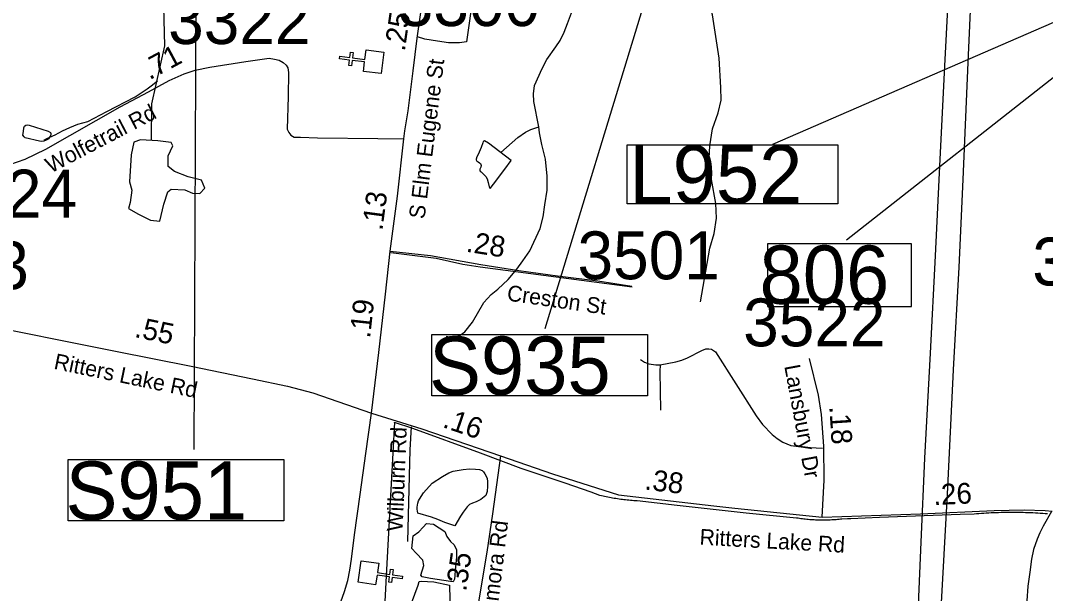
# Model space of a CAD drawing. Extents: x 1662474 to 1856135, y 779280 to 917889.
# Drawn here: x 1763200 to 1769369, y 815992 to 819440 of the extents above; entities that cross this region are included whole.
import ezdxf

# ---------------------------------------------------------------- set-up
doc = ezdxf.new("R2010")
doc.units = 0
for name, color, linetype in [('Cogo Default Point CELL', 7, 'Continuous'), ('Exist Boundary Political City Limit New', 7, 'Continuous'), ('Exist Cultural Church CELL', 7, 'Continuous'), ('Exist Hydrographic Misc Water Feature', 7, 'Continuous'), ('Exist Hydrographic Pond Under 1500 Sq Ft', 7, 'Continuous'), ('Exist Railroad Mainline', 7, 'Continuous'), ('Exist Road Non-System Type 51', 7, 'Continuous'), ('Exist Road Non-System Type 51 Label', 7, 'Continuous'), ('Exist Road Primary Interstate Structure Cantilever Sign Number Label', 7, 'Continuous'), ('Exist Road Primary Interstate Structure Ovrhead Sign CELL', 7, 'Continuous'), ('Exist Road Primary Interstate Structure Standard Bridge Number Label', 7, 'Continuous'), ('Exist Road Secondary Mileage Tenths English Label', 7, 'Continuous'), ('Exist Road Secondary Type 41 Attributed', 7, 'Continuous'), ('Exist Road Secondary Type 51 Attributed', 7, 'Continuous'), ('Exist Road Secondary Type 51 Label', 7, 'Continuous'), ('Exist Utilities Electrical Transmission Line', 7, 'Continuous'), ('Map Preparation Boundary City Limit Buffer Line', 7, 'Continuous'), ('Prop DGN Element Guardrail', 7, 'Continuous')]:
    doc.layers.add(name, color=color, linetype=linetype)

msp = doc.modelspace()

# ---------------------------------------------------------------- linework, layer by layer
at = {"layer": 'Exist Boundary Political City Limit New'}
for points in [[(1769190, 816479.5), (1769175.2, 816479.6), (1769160.5, 816479.6), (1769145.8, 816479.5), (1769131, 816479.4), (1769116.1, 816479.2), (1769101.4, 816478.9), (1769086.6, 816478.4), (1769071.9, 816477.9), (1769057.1, 816477.4), (1769042.4, 816476.8), (1769027.6, 816476), (1769012.9, 816475.2), (1768998.1, 816474.4), (1768983.5, 816473.4), (1768968.8, 816472.4), (1768954, 816471.2), (1768939.4, 816470.1), (1768855.1, 816468.5), (1768369.5, 816449.4), (1768197, 816442.1), (1768177, 816441.2), (1768144.1, 816439.9), (1768135.4, 816438.9), (1768126.5, 816437.9), (1768117.8, 816437.1), (1768108.9, 816436.4), (1768100.1, 816435.6), (1768091.2, 816435), (1768082.5, 816434.5), (1768073.6, 816434), (1768064.9, 816433.7), (1768056, 816433.4), (1768047.1, 816433.2), (1768038.4, 816433.1), (1768029.4, 816433), (1768020.6, 816433.1), (1768011.8, 816433.2), (1768002.9, 816433.4), (1767994.1, 816433.7), (1767985.2, 816434), (1767976.4, 816434.5), (1767967.6, 816435), (1767958.9, 816435.7), (1767950, 816436.4), (1767941.1, 816437.1), (1767932.4, 816438), (1767923.6, 816438.9), (1767914.9, 816439.9), (1767906.1, 816441), (1767897.4, 816442.2), (1767888.6, 816443.5), (1767879.9, 816444.9), (1767877.6, 816445.2), (1767871.1, 816446.2), (1767567.9, 816476.4), (1767152.1, 816520.9), (1766910.9, 816549.4), (1766900.9, 816550), (1766891.1, 816550.6), (1766881.4, 816551.4), (1766871.5, 816552.1), (1766861.6, 816553), (1766851.9, 816553.9), (1766842.1, 816555), (1766832.2, 816556.1), (1766822.5, 816557.4), (1766812.8, 816558.6), (1766803, 816560), (1766793.2, 816561.4), (1766783.5, 816563), (1766773.8, 816564.6), (1766764.1, 816566.2), (1766754.4, 816568.1), (1766744.6, 816569.9), (1766735, 816571.9), (1766725.4, 816573.9), (1766715.8, 816576), (1766706.1, 816578.2), (1766696.6, 816580.4), (1766687, 816582.8), (1766634.6, 816600.9), (1766582.1, 816619.1), (1766529.9, 816637.4), (1766477.5, 816655.9), (1766351.9, 816698.2), (1766214, 816744.8), (1765969.6, 816836.9), (1765560.4, 816985.5), (1765452, 817022), (1765450.2, 817022.6), (1765440.6, 816837.6), (1765401.6, 816098.2), (1765379.1, 815671.4)], [(1769381.8, 816471.2), (1769367, 816472.4), (1769352.2, 816473.4), (1769337.5, 816474.4), (1769322.9, 816475.2), (1769308.1, 816476), (1769293.4, 816476.8), (1769278.6, 816477.4), (1769263.9, 816477.9), (1769249.1, 816478.4), (1769234.4, 816478.9), (1769219.5, 816479.2), (1769204.8, 816479.4), (1769190, 816479.5)]]:
    msp.add_lwpolyline(points, dxfattribs=at)
at = {"layer": 'Exist Cultural Church CELL'}
for points in [[(1765264.3, 819133.5), (1765271.3, 819190), (1765195.7, 819199.5), (1765191.7, 819167.7), (1765175.9, 819169.7), (1765179.9, 819201.5), (1765120.2, 819209), (1765122.2, 819224.9), (1765181.9, 819217.4), (1765185.9, 819249.1), (1765201.7, 819247.1), (1765197.7, 819215.4), (1765273.3, 819205.9), (1765280.6, 819263.1), (1765386.2, 819249.8), (1765369.9, 819120.2)], [(1765355.9, 816174.5), (1765348.1, 816118.1), (1765423.5, 816107.4), (1765427.9, 816139.1), (1765443.8, 816136.9), (1765439.3, 816105.2), (1765498.8, 816096.8), (1765496.6, 816080.9), (1765437, 816089.3), (1765432.6, 816057.6), (1765416.7, 816059.9), (1765421.2, 816091.6), (1765345.8, 816102.2), (1765337.6, 816045.1), (1765232.2, 816060), (1765250.5, 816189.4)]]:
    msp.add_lwpolyline(points, close=True, dxfattribs=at)
at = {"layer": 'Exist Hydrographic Misc Water Feature'}
for points in [[(1763988.8, 818717.3), (1763991.1, 818938.2), (1764069.2, 819287.9), (1764062.3, 819521), (1764013.2, 819640.2), (1764036, 819896.2)], [(1767292.6, 817747.5), (1767348, 818069.8), (1767374.3, 818157.8), (1767388.6, 818249.9), (1767384.9, 818338.1), (1767359.3, 818482.4), (1767345.8, 818610.6), (1767348, 818684.7), (1767364.4, 818788.8), (1767398.9, 818884.8), (1767417.1, 818960.9), (1767415.3, 819037), (1767405, 819213.9), (1767364.2, 819473.2), (1767295.9, 819725.7), (1767248.1, 819869.6)], [(1766319.9, 818800.5), (1766289.1, 818952.7), (1766287.7, 818998.8), (1766294, 819048.8), (1766340.8, 819150.4), (1766367.2, 819204.2), (1766422, 819281.8), (1766448.2, 819319.6), (1766472.6, 819369.4), (1766493.1, 819421.2), (1766515.5, 819485.1), (1766536, 819532.9)], [(1763340.5, 818721), (1763343.7, 818722.4), (1763358.5, 818728.8), (1763408.8, 818752.4), (1763453, 818776.1), (1763497.1, 818795.7), (1763545.3, 818815.4), (1763605.6, 818832.8), (1763720, 818891.9), (1763890.8, 818980.5), (1763963.2, 819028), (1763987.2, 819045.7), (1764023.7, 819077.5)], [(1765761.5, 817540.8), (1765781.4, 817536.6), (1765815.4, 817536.3), (1765845.4, 817546), (1765873.7, 817565.9), (1765920.2, 817625.4), (1765989.1, 817742.9), (1766033.6, 817790.6), (1766073.8, 817822.2), (1766134.3, 817881.8), (1766186.8, 817943.4), (1766223.3, 817993.1), (1766265.7, 818054.8), (1766327.1, 818188.3), (1766345.5, 818258.1), (1766356.2, 818330.1), (1766368.9, 818417.9), (1766369.5, 818504), (1766360.3, 818606.1), (1766337.1, 818694.3), (1766323.6, 818764.5), (1766319.9, 818800.5)], [(1766090.8, 818644.7), (1766193.4, 818735.5), (1766239.7, 818767.1), (1766271.9, 818782.9), (1766319.9, 818800.5)]]:
    msp.add_lwpolyline(points, dxfattribs=at)
at = {"layer": 'Exist Hydrographic Pond Under 1500 Sq Ft'}
for points in [[(1763377.1, 818741), (1763371, 818727), (1763355, 818719.1), (1763341, 818713.2), (1763328.9, 818711.3), (1763315, 818713.5), (1763229.1, 818734.2), (1763221.3, 818740.3), (1763215.1, 818750.3), (1763217.4, 818772.2), (1763219.7, 818794.3), (1763223.8, 818804.3), (1763231.8, 818810.2), (1763241.6, 818812.1), (1763251.6, 818810), (1763367.5, 818773.1), (1763381.4, 818765), (1763383.3, 818758.9), (1763380.3, 818742.4), (1763377.1, 818741)], [(1764026.2, 818714.9), (1763922.8, 818721.5), (1763882.8, 818708.2), (1763866.2, 818631.6), (1763856.2, 818468.3), (1763869.5, 818418.4), (1763859.5, 818345.1), (1763849.5, 818308.4), (1763909.5, 818275.1), (1763982.8, 818238.4), (1764039.5, 818231.8), (1764062.8, 818335.1), (1764086.2, 818408.4), (1764106.2, 818425), (1764189.5, 818421.7), (1764236.2, 818401.7), (1764279.5, 818398.4), (1764309.5, 818431.7), (1764289.5, 818478.3), (1764209.5, 818498.3), (1764126.2, 818531.6), (1764089.5, 818561.6), (1764089.5, 818624.9), (1764116.2, 818684.9), (1764106.2, 818704.9), (1764026.2, 818714.9)], [(1766085.8, 818648.5), (1766016.3, 818701), (1765992.3, 818715.2), (1765984.3, 818711.3), (1765982.3, 818703.4), (1765972.2, 818675.4), (1765953.8, 818633.6), (1765945.6, 818619.6), (1765943.5, 818605.7), (1765943.5, 818601.7), (1765947.4, 818593.6), (1765955.4, 818589.5), (1765963.2, 818583.5), (1765969.1, 818579.4), (1765971.2, 818573.5), (1765973.2, 818567.5), (1765971.2, 818557.5), (1765965, 818545.4), (1765965, 818539.4), (1765966.9, 818533.4), (1765972.8, 818529.4), (1765990.7, 818511.3), (1766000.7, 818501.1), (1766008.5, 818487.1), (1766014.5, 818465), (1766020.2, 818439), (1766022, 818434.9), (1766026.1, 818428.9), (1766046.2, 818454.8), (1766114.9, 818544.2), (1766153.5, 818598), (1766085.8, 818648.5)], [(1765712.3, 816436.9), (1765674.4, 816451.2), (1765590.7, 816475.8), (1765586.8, 816499.9), (1765587, 816511.9), (1765591.1, 816535.9), (1765595.2, 816549.8), (1765601.4, 816559.8), (1765625.8, 816597.6), (1765678.3, 816655.1), (1765740.4, 816696.7), (1765778.7, 816718.4), (1765804.8, 816728.1), (1765864.9, 816737.7), (1765903, 816741.4), (1765938.9, 816741.1), (1765962.9, 816738.9), (1765978.9, 816732.8), (1765986.9, 816724.7), (1765994.7, 816712.6), (1766002.7, 816698.6), (1766008.4, 816684.5), (1766010.2, 816666.5), (1766010, 816638.5), (1766007.8, 816606.5), (1765999.8, 816582.6), (1765971.5, 816556.8), (1765943.4, 816543), (1765921.3, 816535.1), (1765903.2, 816527.3), (1765889.1, 816513.4), (1765864.9, 816481.7), (1765848.7, 816457.7), (1765814, 816400.1), (1765754.1, 816418.5), (1765712.3, 816436.9)], [(1765787.7, 816064), (1765668.3, 816083.4), (1765617.1, 816093.2), (1765609.8, 816102.9), (1765626.8, 816161.4), (1765622, 816193.1), (1765580.5, 816234.5), (1765556.2, 816263.7), (1765558.6, 816300.3), (1765563.5, 816339.3), (1765597.6, 816363.6), (1765624.4, 816390.4), (1765643.9, 816412.4), (1765685.3, 816409.9), (1765753.6, 816366.1), (1765765.8, 816334.4), (1765787.7, 816305.2), (1765809.7, 816285.7), (1765824.3, 816254), (1765824.3, 816210.1), (1765817, 816132.2), (1765814.5, 816100.5), (1765812.1, 816078.6), (1765804.8, 816061.5), (1765787.7, 816064)], [(1765782.9, 816042), (1765785.3, 815871.5), (1765773.1, 815817.9), (1765734.1, 815791.1), (1765622, 815788.6), (1765539.1, 815788.6), (1765526.9, 815805.7), (1765553.7, 815934.8), (1765592.7, 816042), (1765600, 816064), (1765612.2, 816066.4), (1765687.8, 816061.5), (1765782.9, 816042)]]:
    msp.add_lwpolyline(points, dxfattribs=at)
at = {"layer": 'Exist Railroad Mainline'}
msp.add_lwpolyline([(1769406, 816485.6), (1769355, 816397.1), (1769334.8, 816357.1), (1769318.3, 816319.4), (1769296.7, 816257.1), (1769285.2, 816198.9), (1769274, 816120.7), (1769262, 816036.9), (1769255.9, 815947.8), (1769241.5, 815756.7), (1769223.7, 815452.1)], dxfattribs=at)
at = {"layer": 'Exist Road Non-System Type 51'}
for points in [[(1765626.2, 819631.6), (1765924.4, 819595.2), (1765885.1, 819311.1), (1765842.9, 819305.1), (1765813.4, 819305.4), (1765775.4, 819305.6), (1765710, 819315.4), (1765634.4, 819326.6), (1765589.8, 819342.1)], [(1765429.1, 818044.2), (1765701.1, 818010.6), (1765862.8, 817974.4), (1765965.9, 817956.9), (1766882.1, 817836.9)], [(1767050.6, 817368.7), (1767144.9, 817386), (1767180.6, 817396.2), (1767213.6, 817409.6), (1767300.2, 817455), (1767325.8, 817463.7), (1767343.9, 817465), (1767358, 817462.4), (1767382.6, 817446.9), (1767627, 817061), (1767665.4, 817009.6), (1767723.6, 816949.5), (1767754.9, 816924), (1767787.6, 816902.5), (1767836.8, 816883.4), (1767913.9, 816872.6), (1768027.2, 816867.4)], [(1766931.5, 817400.4), (1766956.6, 817383.4), (1766982.6, 817373.7), (1767023.9, 817367.1), (1767050.6, 817368.7)], [(1767050.6, 817368.7), (1767047.2, 817327.2), (1767052.5, 817094.9)], [(1765552, 816995.4), (1765543.6, 816856.1), (1765528.6, 816305.4)]]:
    msp.add_lwpolyline(points, dxfattribs=at)
at = {"layer": 'Exist Road Primary Interstate Structure Cantilever Sign Number Label'}
msp.add_line((1769531.3, 819478.5), (1767725.6, 818694.4), dxfattribs=at)
msp.add_lwpolyline([(1766852.3, 818691.6), (1768120.3, 818691.6), (1768120.3, 818336.6), (1766852.3, 818336.6)], close=True, dxfattribs=at)
at = {"layer": 'Exist Road Primary Interstate Structure Ovrhead Sign CELL'}
for p, q in [((1767132.7, 820136.3), (1766356.7, 817584.7)), ((1764257.6, 819865.7), (1764244.2, 816859.2))]:
    msp.add_line(p, q, dxfattribs=at)
for points in [[(1765675.3, 817550.6), (1766973.1, 817550.6), (1766973.1, 817181.9), (1765675.3, 817181.9)], [(1763487.6, 816799), (1764785.4, 816799), (1764785.4, 816430.3), (1763487.6, 816430.3)]]:
    msp.add_lwpolyline(points, close=True, dxfattribs=at)
at = {"layer": 'Exist Road Primary Interstate Structure Standard Bridge Number Label'}
msp.add_line((1769790.7, 819390.7), (1768171.2, 818118.3), dxfattribs=at)
msp.add_lwpolyline([(1768561.7, 818095.6), (1767695.3, 818095.6), (1767695.3, 817719.9), (1768561.7, 817719.9)], close=True, dxfattribs=at)
at = {"layer": 'Exist Road Secondary Type 41 Attributed'}
msp.add_lwpolyline([(1766088.8, 816821.3), (1766041.7, 816472.4), (1766007.2, 816240.2), (1765951.7, 815917.1), (1765880.9, 815391), (1765865.5, 815292.5), (1765865.1, 815278.6), (1765867.6, 815271), (1765868.6, 815267.9), (1765877.2, 815252.5), (1765886.2, 815246.5), (1765899.3, 815242.4), (1765943.5, 815233.4), (1766027.8, 815219.4), (1766146.3, 815203.3)], dxfattribs=at)
at = {"layer": 'Exist Road Secondary Type 51 Attributed'}
for points in [[(1765507.6, 818726.9), (1765512.7, 818776.1), (1765532.5, 818897), (1765563.3, 819136.6), (1765588, 819332.7), (1765604.4, 819444.6), (1765637.3, 819681.3)], [(1763135.7, 818573.4), (1763227.5, 818604.9), (1763353.3, 818665.1), (1763799, 818919.2), (1763970.6, 819011.3), (1764094.8, 819078.6), (1764185.4, 819118.1), (1764252.1, 819141.3), (1764339.2, 819158.7), (1764556.2, 819192.3), (1764696.6, 819212.1), (1764728, 819206.3), (1764757, 819200.5), (1764780.2, 819186.5), (1764798.8, 819170.3), (1764809.2, 819154), (1764813.9, 819126.2), (1764811.5, 818982.3), (1764805.7, 818785), (1764815, 818765.2), (1764827.8, 818750.1), (1764846.4, 818737.4), (1764884.7, 818737.4), (1764988, 818732.7), (1765351.3, 818729.3), (1765507.6, 818726.9)], [(1765424.9, 818052.6), (1765468.7, 818382.3), (1765507.6, 818726.9)], [(1765312.1, 817077.2), (1765357.6, 817441.8), (1765396.1, 817794), (1765424.9, 818052.6)], [(1765424.9, 818052.6), (1765668.6, 818024.9), (1765969.7, 817971.6), (1766198.7, 817936.1), (1766432.7, 817903.6), (1766675.6, 817874), (1766879.9, 817841.4)], [(1762502.7, 817689.4), (1762889.6, 817626.9), (1763772.1, 817449.3), (1764227, 817359), (1764597.2, 817283.2), (1764807.4, 817239.8), (1764960.1, 817198.6), (1765312.1, 817077.2)], [(1768024.9, 816450.5), (1768037.2, 816673.3), (1768034.1, 816877.8), (1768021.5, 817069.8), (1768002.6, 817186.2), (1767949, 817406.5)], [(1765127.7, 815941.3), (1765150, 816005.2), (1765169.3, 816069.5), (1765182.1, 816133.2), (1765191.3, 816198.3), (1765210.7, 816345.3), (1765243.6, 816587.2), (1765278.2, 816835), (1765312.1, 817077.2)], [(1765312.1, 817077.2), (1765615.3, 816983.1), (1766088.8, 816821.3)], [(1766088.8, 816821.3), (1766403, 816712.6), (1766799.8, 816586.8), (1767372.8, 816519.1), (1767498.8, 816506.5), (1768024.9, 816450.5)], [(1768024.9, 816450.5), (1768617.1, 816471), (1769061.2, 816491.4), (1769239.8, 816496.5), (1769367.4, 816491.4), (1769408.4, 816488.4)]]:
    msp.add_lwpolyline(points, dxfattribs=at)
at = {"layer": 'Exist Utilities Electrical Transmission Line'}
for points in [[(1768797.3, 819858.4), (1768763, 819205), (1768732.7, 818604.6), (1768706.1, 818024.5), (1768675.8, 817438.3), (1768641.2, 816805.8), (1768618.1, 816301.5), (1768590.3, 815641.3), (1768563, 815159.1), (1768539.8, 814710.9), (1768514.2, 814292.6), (1768371.4, 813759.5), (1768207.1, 813138.5), (1768117.3, 812792.1)], [(1768931.2, 819857.4), (1768901.1, 819187.7), (1768871.4, 818483.3), (1768848.4, 817955), (1768814.2, 817337), (1768776.7, 816590.4), (1768736.9, 815864.2), (1768690.7, 815207.7), (1768646.7, 814545.2), (1768624.6, 814233.2), (1768503.2, 813786.3), (1768381.8, 813305.7), (1768256.7, 812853), (1768233.3, 812766.8)]]:
    msp.add_lwpolyline(points, dxfattribs=at)
at = {"layer": 'Map Preparation Boundary City Limit Buffer Line'}
for points in [[(1769190, 816479.5), (1769175.2, 816479.6), (1769160.5, 816479.6), (1769145.8, 816479.5), (1769131, 816479.4), (1769116.1, 816479.2), (1769101.4, 816478.9), (1769086.6, 816478.4), (1769071.9, 816477.9), (1769057.1, 816477.4), (1769042.4, 816476.8), (1769027.6, 816476), (1769012.9, 816475.2), (1768998.1, 816474.4), (1768983.5, 816473.4), (1768968.8, 816472.4), (1768954, 816471.2), (1768939.4, 816470.1), (1768855.1, 816468.5), (1768369.5, 816449.4), (1768197, 816442.1), (1768177, 816441.2), (1768144.1, 816439.9), (1768135.4, 816438.9), (1768126.5, 816437.9), (1768117.8, 816437.1), (1768108.9, 816436.4), (1768100.1, 816435.6), (1768091.2, 816435), (1768082.5, 816434.5), (1768073.6, 816434), (1768064.9, 816433.7), (1768056, 816433.4), (1768047.1, 816433.2), (1768038.4, 816433.1), (1768029.4, 816433), (1768020.6, 816433.1), (1768011.8, 816433.2), (1768002.9, 816433.4), (1767994.1, 816433.7), (1767985.2, 816434), (1767976.4, 816434.5), (1767967.6, 816435), (1767958.9, 816435.7), (1767950, 816436.4), (1767941.1, 816437.1), (1767932.4, 816438), (1767923.6, 816438.9), (1767914.9, 816439.9), (1767906.1, 816441), (1767897.4, 816442.2), (1767888.6, 816443.5), (1767879.9, 816444.9), (1767877.6, 816445.2), (1767871.1, 816446.2), (1767567.9, 816476.4), (1767152.1, 816520.9), (1766910.9, 816549.4), (1766900.9, 816550), (1766891.1, 816550.6), (1766881.4, 816551.4), (1766871.5, 816552.1), (1766861.6, 816553), (1766851.9, 816553.9), (1766842.1, 816555), (1766832.2, 816556.1), (1766822.5, 816557.4), (1766812.8, 816558.6), (1766803, 816560), (1766793.2, 816561.4), (1766783.5, 816563), (1766773.8, 816564.6), (1766764.1, 816566.2), (1766754.4, 816568.1), (1766744.6, 816569.9), (1766735, 816571.9), (1766725.4, 816573.9), (1766715.8, 816576), (1766706.1, 816578.2), (1766696.6, 816580.4), (1766687, 816582.8), (1766634.6, 816600.9), (1766582.1, 816619.1), (1766529.9, 816637.4), (1766477.5, 816655.9), (1766351.9, 816698.2), (1766214, 816744.8), (1765969.6, 816836.9), (1765560.4, 816985.5), (1765452, 817022), (1765450.2, 817022.6), (1765440.6, 816837.6), (1765401.6, 816098.2), (1765379.1, 815671.4)], [(1769381.8, 816471.2), (1769367, 816472.4), (1769352.2, 816473.4), (1769337.5, 816474.4), (1769322.9, 816475.2), (1769308.1, 816476), (1769293.4, 816476.8), (1769278.6, 816477.4), (1769263.9, 816477.9), (1769249.1, 816478.4), (1769234.4, 816478.9), (1769219.5, 816479.2), (1769204.8, 816479.4), (1769190, 816479.5)]]:
    msp.add_lwpolyline(points, dxfattribs=at)

# ---------------------------------------------------------------- texts
at = {"layer": 'Cogo Default Point CELL'}
for s, p in [('3300', (1765470.7, 819406.2)), ('3322', (1764088.8, 819298)), ('3324', (1762684, 818254.1)), ('3501', (1766552.4, 817882.8)), ('3323', (1762393.4, 817822.4)), ('3505', (1769289.9, 817845.4)), ('3522', (1767549.4, 817479.3))]:
    msp.add_text(s, height=288, dxfattribs=at).set_placement(p)
at = {"layer": 'Exist Road Non-System Type 51 Label'}
msp.add_text('Wilburn Rd', height=95, rotation=87.63576, dxfattribs=at).set_placement((1765499.6, 816364.6))
at = {"layer": 'Exist Road Primary Interstate Structure Cantilever Sign Number Label'}
msp.add_text('L952', height=350, dxfattribs=at).set_placement((1766864.9, 818338.7))
at = {"layer": 'Exist Road Primary Interstate Structure Ovrhead Sign CELL'}
for s, p in [('S935', (1765659.2, 817188)), ('S951', (1763471.5, 816436.4))]:
    msp.add_text(s, height=350, dxfattribs=at).set_placement(p)
at = {"layer": 'Exist Road Primary Interstate Structure Standard Bridge Number Label'}
msp.add_text('806', height=350, dxfattribs=at).set_placement((1767647.9, 817735.5))
at = {"layer": 'Exist Road Secondary Mileage Tenths English Label'}
for s, rotation, p in [('.71', 28.16263, (1763976.9, 819079.7)), ('.55', 348.36761, (1763881.7, 817536)), ('.18', 273.75434, (1768067.7, 817117.3)), ('.16', 341.1373, (1765734.9, 816994.2)), ('.38', 353.26734, (1766952.5, 816618.3)), ('.26', 2.63062, (1768696.4, 816523.9)), ('.35', 81.81958, (1765882.1, 816001.4))]:
    msp.add_text(s, height=125, rotation=rotation, dxfattribs=at).set_placement(p)
at = {"layer": 'Exist Road Secondary Type 51 Label'}
for s, rotation, p in [('S Elm Eugene St', 82.9237, (1765631.7, 818242.3)), ('Wolfetrail Rd', 27.64598, (1763382.6, 818518.4)), ('Creston St', 351.77509, (1766123.9, 817755.5)), ('Ritters Lake Rd', 348.36435, (1763396.2, 817344.6)), ('Lansbury Dr', 280.50757, (1767796.6, 817360.7)), ('Remora Rd', 83.11564, (1766057.4, 815781.2)), ('Ritters Lake Rd', 356.7943, (1767285.4, 816286.3))]:
    msp.add_text(s, height=95, rotation=rotation, dxfattribs=at).set_placement(p)
at = {"layer": 'Prop DGN Element Guardrail'}
for s, rotation, p in [('.25', 81.66163, (1765512.8, 819250.8)), ('.13', 82.42648, (1765377.8, 818172.4)), ('.28', 351.19066, (1765877.7, 818049.1)), ('.19', 83.76133, (1765303.8, 817524.7))]:
    msp.add_text(s, height=125, rotation=rotation, dxfattribs=at).set_placement(p)

doc.saveas('drawing.dxf')
